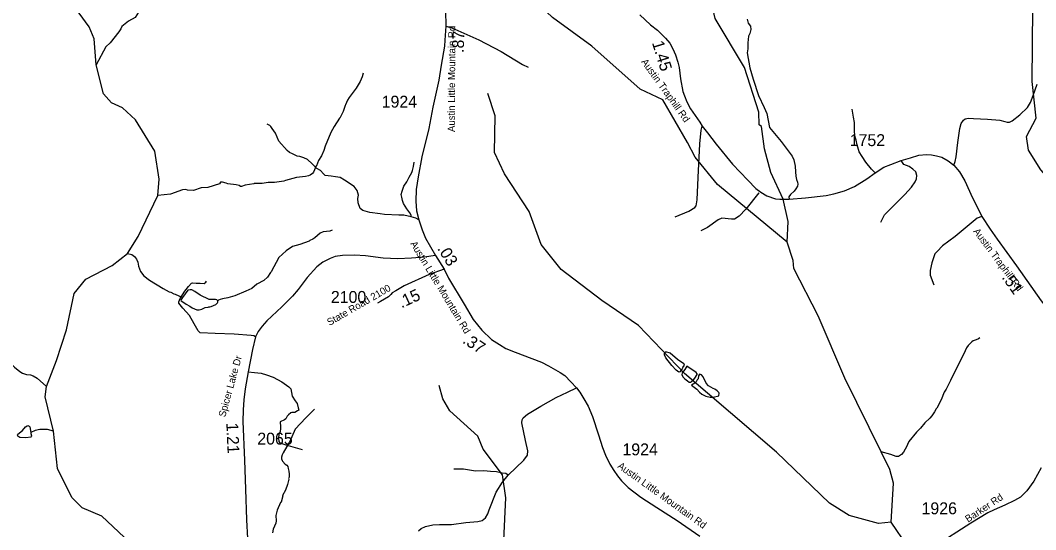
# Model space of a CAD drawing. Extents: x 1248089 to 1457196, y 820910 to 988753.
# Drawn here: x 1413372 to 1424043, y 935077 to 940427 of the extents above; entities that cross this region are included whole.
import ezdxf

# ---------------------------------------------------------------- set-up
doc = ezdxf.new("R2010")
doc.units = 0
for name, color, linetype in [('Exist Hydrographic Creek Single Shore', 7, 'Continuous'), ('Exist Hydrographic Misc Water Feature', 7, 'Continuous'), ('Exist Road Non-System Type 51', 7, 'Continuous'), ('Exist Road Secondary Type 51 Attributed', 7, 'Continuous'), ('Exist Road Secondary Type 51 Label', 7, 'Continuous'), ('Prop GRAU CAT1 Cell', 7, 'Continuous'), ('Prop Lane Lines', 7, 'Continuous')]:
    doc.layers.add(name, color=color, linetype=linetype)

msp = doc.modelspace()

# ---------------------------------------------------------------- linework, layer by layer
at = {"layer": 'Exist Hydrographic Creek Single Shore'}
for points in [[(1414465, 934998), (1414228, 935219), (1414021, 935305), (1413915, 935416), (1413762, 935721), (1413721, 936112), (1413635, 936472), (1413648, 936581), (1413751, 936854), (1413858, 937177), (1413940, 937559), (1414060, 937708), (1414338, 937853), (1414498, 937978), (1414610, 938156), (1414819, 938586)], [(1412589, 937406), (1412607, 937394), (1412629, 937384), (1412670, 937357), (1412694, 937337), (1412781, 937279), (1412833, 937259), (1412904, 937248), (1412981, 937157), (1413069, 937062), (1413104, 937005), (1413141, 936954), (1413222, 936883), (1413312, 936785), (1413369, 936738), (1413395, 936722), (1413439, 936707), (1413479, 936702), (1413507, 936694), (1413550, 936669), (1413648, 936581)], [(1424202, 932714), (1423971, 932820), (1423897, 932897), (1423825, 933040), (1423780, 933290), (1423698, 933367), (1423465, 933431), (1423311, 933615), (1423154, 933693), (1423081, 933787), (1423103, 934078), (1422921, 934158), (1422832, 934274), (1422831, 934423), (1422770, 934551), (1422699, 934753), (1422694, 934904), (1422524, 935157)]]:
    msp.add_lwpolyline(points, dxfattribs=at)
at = {"layer": 'Exist Hydrographic Misc Water Feature'}
for points in [[(1421430, 938098), (1421443, 938314), (1421389, 938548), (1421261, 938827), (1421191, 939078), (1421162, 939311), (1421137, 939328), (1421132, 939463), (1420982, 939932), (1420676, 940447), (1420560, 940958), (1420466, 941236), (1420295, 941440), (1420122, 941584), (1420043, 941776), (1419997, 942020), (1419949, 942103), (1419850, 942598), (1419641, 942976), (1419578, 943161), (1419549, 943395), (1419562, 943638)], [(1424487, 938328), (1424368, 938649), (1424227, 938711), (1424097, 938855), (1423967, 939064), (1423945, 939206), (1424049, 939398), (1424006, 939783), (1424013, 940557), (1423615, 941091), (1423391, 941571), (1423156, 941950), (1423126, 942092), (1423173, 942367), (1423168, 942541), (1423144, 942574), (1423138, 942692), (1423114, 942752)], [(1414819, 938586), (1414831, 938759), (1414786, 939052), (1414584, 939381), (1414445, 939509), (1414329, 939561), (1414248, 939654), (1414170, 939958), (1414150, 940231), (1414095, 940360), (1413713, 940883), (1413466, 941489), (1413449, 941896), (1413548, 942236)], [(1421430, 938098), (1420700, 938703), (1420464, 938990), (1420383, 939143), (1420125, 939592), (1419885, 939705), (1419377, 940155), (1418966, 940455), (1418401, 940992), (1418288, 941178), (1418193, 941403)], [(1414796, 940895), (1414770, 940844), (1414745, 940781), (1414696, 940637), (1414614, 940514), (1414580, 940455), (1414509, 940418), (1414439, 940362), (1414429, 940338), (1414409, 940306), (1414315, 940192), (1414270, 940147), (1414170, 939958)], [(1416975, 939872), (1416964, 939832), (1416945, 939784), (1416902, 939713), (1416829, 939618), (1416810, 939588), (1416791, 939539), (1416787, 939534), (1416766, 939471), (1416729, 939400), (1416725, 939398), (1416671, 939313), (1416636, 939249), (1416576, 939106), (1416563, 939061), (1416538, 939003), (1416505, 938956), (1416484, 938900), (1416480, 938897), (1416453, 938832), (1416443, 938819), (1416418, 938801), (1416402, 938793), (1416370, 938786), (1416274, 938776), (1416159, 938744), (1416141, 938736), (1416044, 938723), (1415978, 938722), (1415913, 938714), (1415831, 938714), (1415825, 938710), (1415737, 938697), (1415696, 938682), (1415688, 938682), (1415673, 938691), (1415641, 938699), (1415553, 938709), (1415537, 938717), (1415497, 938728), (1415475, 938726), (1415465, 938710), (1415343, 938671), (1415273, 938667), (1415192, 938639), (1415128, 938644), (1415112, 938649), (1415078, 938647), (1414951, 938602), (1414819, 938586)], [(1422524, 935157), (1422390, 935143), (1422083, 935225), (1421877, 935354), (1421320, 935890), (1420353, 936718), (1419870, 937220), (1419484, 937484), (1419057, 937811), (1418845, 938071), (1418718, 938418), (1418459, 938814), (1418355, 939040), (1418362, 939423), (1418284, 939658)], [(1416649, 938223), (1416625, 938214), (1416555, 938205), (1416525, 938190), (1416468, 938143), (1416447, 938129), (1416415, 938114), (1416407, 938106), (1416310, 938072), (1416234, 938053), (1416165, 938006), (1416088, 937936), (1416010, 937785), (1416001, 937777), (1415971, 937730), (1415932, 937694), (1415859, 937656), (1415807, 937612), (1415742, 937582), (1415625, 937534), (1415553, 937513), (1415497, 937502), (1415472, 937494), (1415456, 937487), (1415448, 937479)], [(1422524, 935157), (1422548, 935567), (1422509, 935709), (1422419, 935894), (1422036, 936667), (1421757, 937323), (1421500, 937821), (1421493, 937903), (1421430, 938098)], [(1414498, 937978), (1414545, 937969), (1414574, 937947), (1414594, 937919), (1414607, 937886), (1414615, 937846), (1414636, 937790), (1414672, 937744), (1414731, 937698), (1414874, 937609), (1414938, 937576), (1414954, 937572), (1414985, 937555), (1415001, 937551), (1415078, 937517)], [(1415448, 937479), (1415436, 937491), (1415422, 937495), (1415408, 937494), (1415357, 937496), (1415261, 937542), (1415206, 937579), (1415174, 937596), (1415158, 937598), (1415134, 937593), (1415078, 937517)], [(1415078, 937517), (1415064, 937494), (1415060, 937485), (1415070, 937478), (1415116, 937445), (1415155, 937424), (1415179, 937408), (1415227, 937387), (1415251, 937386), (1415281, 937394), (1415315, 937409), (1415347, 937415), (1415353, 937419), (1415363, 937416), (1415379, 937420), (1415428, 937443), (1415444, 937459), (1415448, 937467), (1415448, 937479)], [(1423455, 937093), (1423441, 937082), (1423417, 937070), (1423387, 937061), (1423370, 937051), (1423332, 937012), (1423315, 936988), (1423288, 936924), (1423237, 936829), (1423149, 936643), (1423102, 936552), (1423081, 936520), (1423050, 936440), (1423004, 936353), (1422996, 936345), (1422980, 936314), (1422951, 936274), (1422931, 936250), (1422877, 936199), (1422833, 936144), (1422789, 936102), (1422710, 936002), (1422694, 935971), (1422690, 935955), (1422654, 935891), (1422632, 935868), (1422600, 935846), (1422592, 935844), (1422576, 935845), (1422520, 935866), (1422419, 935894)], [(1420335, 936779), (1420326, 936767), (1420303, 936734), (1420291, 936731), (1420263, 936751), (1420218, 936800), (1420156, 936881), (1420142, 936913), (1420143, 936929), (1420147, 936939), (1420155, 936945)], [(1420335, 936779), (1420352, 936805), (1420350, 936814), (1420345, 936820), (1420279, 936865), (1420203, 936932), (1420155, 936945)], [(1420355, 936759), (1420329, 936726), (1420323, 936702), (1420338, 936678), (1420354, 936661), (1420382, 936639), (1420401, 936628), (1420417, 936628), (1420425, 936632), (1420448, 936652), (1420462, 936667)], [(1420462, 936667), (1420485, 936707), (1420485, 936715), (1420475, 936729), (1420377, 936793), (1420355, 936759)], [(1420484, 936651), (1420475, 936631), (1420461, 936617), (1420425, 936594), (1420452, 936574), (1420480, 936553), (1420511, 936520), (1420535, 936502), (1420575, 936481), (1420623, 936468), (1420655, 936468), (1420713, 936483)], [(1420713, 936483), (1420715, 936511), (1420713, 936519), (1420696, 936537), (1420670, 936554), (1420652, 936560), (1420605, 936587), (1420579, 936615), (1420548, 936682), (1420529, 936702), (1420511, 936709), (1420500, 936693), (1420494, 936663), (1420490, 936655), (1420484, 936651)], [(1419432, 931825), (1419392, 931908), (1419342, 931918), (1419244, 932029), (1419237, 932945), (1419206, 933087), (1419094, 933338), (1418984, 933659), (1418511, 934200), (1418434, 934521), (1418476, 935413), (1418439, 935653), (1418236, 935923), (1418180, 936059), (1417885, 936324), (1417813, 936450), (1417774, 936592)], [(1416465, 936344), (1416373, 936253), (1416259, 936133), (1416202, 935996), (1416197, 935994), (1416133, 935885), (1416132, 935877), (1416124, 935862), (1416118, 935838), (1416117, 935822), (1416123, 935804), (1416127, 935796), (1416157, 935765), (1416172, 935753), (1416182, 935739), (1416188, 935720), (1416195, 935692), (1416199, 935660), (1416196, 935628), (1416192, 935614), (1416194, 935608), (1416179, 935552), (1416158, 935493), (1416129, 935437), (1416130, 935433), (1416112, 935366), (1416106, 935363), (1416072, 935282), (1416059, 935227), (1416060, 935170), (1416056, 935146), (1416031, 935083), (1416022, 935043)], [(1413483, 936097), (1413484, 936094), (1413484, 936086), (1413490, 936062), (1413488, 936054), (1413482, 936048), (1413431, 936043), (1413367, 936044), (1413346, 936058), (1413344, 936072), (1413348, 936080), (1413397, 936119), (1413427, 936159), (1413444, 936168), (1413452, 936170), (1413466, 936166), (1413471, 936158), (1413483, 936097)], [(1413721, 936112), (1413657, 936131), (1413577, 936130), (1413529, 936119), (1413483, 936097)]]:
    msp.add_lwpolyline(points, dxfattribs=at)
at = {"layer": 'Exist Road Non-System Type 51'}
for points in [[(1417844, 940367), (1417908, 940348), (1418190, 940221), (1418427, 940100), (1418650, 939963), (1418709, 939935)], [(1421012, 940440), (1421022, 940397), (1421045, 940364), (1421050, 940330), (1421038, 940287), (1421024, 940261), (1421019, 940192), (1421016, 940127), (1421010, 940086), (1421038, 939927), (1421072, 939809), (1421129, 939636), (1421189, 939513), (1421218, 939449), (1421246, 939303), (1421280, 939259), (1421368, 939155), (1421485, 939000), (1421502, 938961), (1421514, 938895), (1421517, 938837), (1421522, 938789), (1421529, 938754), (1421541, 938727), (1421544, 938707), (1421539, 938684), (1421523, 938658), (1421506, 938633), (1421466, 938597), (1421450, 938574), (1421452, 938547)], [(1422355, 938826), (1422317, 938864), (1422259, 938938), (1422219, 938995), (1422188, 939046), (1422174, 939093), (1422168, 939118), (1422156, 939167), (1422147, 939201), (1422140, 939256), (1422137, 939297), (1422137, 939354), (1422128, 939411), (1422113, 939493)], [(1417478, 938363), (1417404, 938382), (1417351, 938382), (1417200, 938388), (1417153, 938393), (1417047, 938410), (1416971, 938429), (1416943, 938451), (1416923, 938510), (1416921, 938554), (1416925, 938592), (1416912, 938640), (1416880, 938682), (1416778, 938747), (1416732, 938775), (1416684, 938782), (1416639, 938790), (1416576, 938797), (1416558, 938814), (1416527, 938849), (1416490, 938871), (1416441, 938921), (1416389, 938966), (1416353, 938982), (1416311, 938997), (1416282, 938999), (1416260, 939011), (1416234, 939025), (1416200, 939039), (1416176, 939059), (1416090, 939156), (1416054, 939242), (1416019, 939290), (1416004, 939312), (1415996, 939324), (1415968, 939337)], [(1420253, 938362), (1420399, 938423), (1420460, 938462), (1420475, 938479), (1420485, 938543), (1420496, 938775), (1420513, 939131), (1420528, 939272), (1420537, 939316)], [(1417478, 938363), (1417480, 938382), (1417466, 938404), (1417435, 938446), (1417399, 938502), (1417387, 938535), (1417380, 938571), (1417375, 938597), (1417385, 938631), (1417404, 938685), (1417433, 938730), (1417458, 938781), (1417485, 938829), (1417492, 938850), (1417504, 938891), (1417513, 938936)], [(1422414, 938307), (1422452, 938383), (1422519, 938450), (1422669, 938596), (1422736, 938674), (1422777, 938730), (1422791, 938763), (1422794, 938796), (1422784, 938835), (1422753, 938863), (1422712, 938890), (1422658, 938911), (1422628, 938953)], [(1421134, 938615), (1420995, 938445), (1420926, 938369), (1420877, 938340), (1420847, 938340), (1420746, 938350), (1420706, 938333), (1420595, 938251), (1420522, 938215)], [(1417559, 938332), (1417528, 938350), (1417478, 938363)], [(1423478, 938367), (1423428, 938350), (1423301, 938244), (1423195, 938155), (1423062, 938057), (1423006, 937999), (1422982, 937974), (1422951, 937880), (1422935, 937798), (1422935, 937752), (1422973, 937650)], [(1415845, 937101), (1415825, 937112), (1415798, 937115), (1415618, 937129), (1415419, 937138), (1415263, 937145), (1415243, 937164), (1415200, 937238), (1415150, 937325), (1415080, 937404), (1415038, 937455), (1415038, 937470), (1415053, 937505), (1415103, 937583), (1415139, 937632), (1415171, 937665), (1415183, 937669), (1415221, 937668), (1415263, 937665), (1415303, 937663), (1415321, 937678), (1415328, 937689)], [(1415768, 936734), (1415832, 936729), (1415903, 936720), (1415961, 936703), (1416028, 936679), (1416119, 936629), (1416195, 936579), (1416215, 936556), (1416229, 936481), (1416261, 936432), (1416282, 936401), (1416294, 936356), (1416300, 936332), (1416285, 936326), (1416256, 936309), (1416227, 936308), (1416214, 936303), (1416190, 936282), (1416178, 936268), (1416163, 936240), (1416149, 936231), (1416104, 936209), (1416102, 936196), (1416107, 936170), (1416107, 936141), (1416104, 936110), (1416089, 936076), (1416086, 936039), (1416089, 936003), (1416099, 935991), (1416164, 935967), (1416259, 935941), (1416333, 935920)], [(1418500, 935651), (1418473, 935666), (1418437, 935672), (1418375, 935683), (1418312, 935689), (1418242, 935695), (1418156, 935693), (1418029, 935711), (1417928, 935713)]]:
    msp.add_lwpolyline(points, dxfattribs=at)
at = {"layer": 'Exist Road Secondary Type 51 Attributed'}
for points in [[(1417842, 940528), (1417844, 940367), (1417833, 940219), (1417830, 940155), (1417795, 939955), (1417771, 939797), (1417709, 939514), (1417664, 939290), (1417591, 938994), (1417554, 938782), (1417533, 938650), (1417530, 938528), (1417537, 938425), (1417559, 938332), (1417594, 938228), (1417630, 938140), (1417736, 937957)], [(1419881, 940485), (1419996, 940381), (1420069, 940325), (1420153, 940240), (1420197, 940188), (1420230, 940126), (1420257, 940066), (1420281, 939989), (1420295, 939930), (1420310, 939812), (1420335, 939678), (1420351, 939634), (1420375, 939571), (1420414, 939498), (1420512, 939358), (1420537, 939316), (1420592, 939246), (1420684, 939127), (1420857, 938917), (1421018, 938747), (1421102, 938661), (1421153, 938622), (1421217, 938583), (1421308, 938553), (1421353, 938547), (1421452, 938547), (1421623, 938563), (1421842, 938588), (1421922, 938605), (1422033, 938636), (1422138, 938682), (1422269, 938762), (1422355, 938826), (1422445, 938885), (1422520, 938914), (1422628, 938953), (1422726, 938984), (1422815, 939012), (1422896, 939017), (1422948, 939013), (1423001, 939003), (1423057, 938989), (1423124, 938951), (1423182, 938906)], [(1423182, 938906), (1423198, 938945), (1423206, 938992), (1423225, 939144), (1423244, 939290), (1423258, 939342), (1423283, 939377), (1423301, 939391), (1423336, 939400), (1423390, 939396), (1423537, 939389), (1423664, 939378), (1423717, 939363), (1423744, 939356), (1423768, 939358), (1423796, 939370), (1423876, 939434), (1423955, 939513), (1423989, 939564), (1424017, 939639), (1424059, 939758)], [(1423182, 938906), (1423243, 938835), (1423297, 938742), (1423379, 938562), (1423465, 938392), (1423478, 938367), (1423565, 938232), (1423637, 938127), (1423841, 937847), (1424101, 937481), (1424210, 937343), (1424356, 937125), (1424433, 937019), (1424491, 936945), (1424532, 936896), (1424604, 936846), (1424707, 936764), (1424762, 936729)], [(1417736, 937957), (1417617, 937938), (1417482, 937929), (1417338, 937923), (1417185, 937929), (1417001, 937952), (1416886, 937959), (1416757, 937956), (1416681, 937947), (1416627, 937925), (1416552, 937886), (1416487, 937837), (1416388, 937725), (1416293, 937601), (1416234, 937530), (1416120, 937417), (1415962, 937269), (1415914, 937215), (1415872, 937159), (1415845, 937101), (1415813, 936968), (1415768, 936734), (1415734, 936558), (1415722, 936441), (1415716, 936337), (1415711, 936215), (1415729, 935807), (1415738, 935503), (1415750, 935180), (1415759, 934986)], [(1417736, 937957), (1417825, 937812)], [(1417825, 937812), (1417668, 937758), (1417407, 937637), (1417319, 937585), (1417280, 937565), (1417267, 937547), (1417242, 937524), (1417157, 937475), (1417126, 937455)], [(1417825, 937812), (1417873, 937719), (1418035, 937445), (1418131, 937283), (1418223, 937174), (1418323, 937076), (1418408, 937021), (1418473, 936981), (1418574, 936942), (1418746, 936875), (1418850, 936835), (1418923, 936798), (1419045, 936727), (1419093, 936695), (1419157, 936629), (1419216, 936566)], [(1417557, 935066), (1417584, 935089), (1417632, 935112), (1417709, 935128), (1417779, 935132), (1417902, 935133), (1418054, 935154), (1418182, 935162), (1418227, 935174), (1418260, 935202), (1418287, 935244), (1418301, 935285), (1418372, 935471), (1418438, 935575), (1418500, 935651), (1418664, 935807), (1418702, 935860), (1418706, 935907), (1418682, 936013), (1418643, 936201), (1418645, 936231), (1418655, 936252), (1418703, 936290), (1418842, 936376), (1419004, 936465), (1419123, 936522), (1419216, 936566)], [(1419216, 936566), (1419252, 936522), (1419293, 936452), (1419338, 936373), (1419384, 936266), (1419449, 936075), (1419492, 935942), (1419523, 935861), (1419566, 935765), (1419609, 935700), (1419648, 935641), (1419691, 935590), (1419761, 935519), (1419892, 935419), (1420060, 935311), (1420275, 935174), (1420513, 935010)], [(1424100, 935727), (1424022, 935588), (1423948, 935484), (1423884, 935419), (1423821, 935382), (1423719, 935336), (1423605, 935287), (1423538, 935255), (1423361, 935145), (1422980, 934902)]]:
    msp.add_lwpolyline(points, dxfattribs=at)

# ---------------------------------------------------------------- texts
at = {"layer": 'Exist Road Secondary Type 51 Label'}
for s, rotation, p in [('Austin Little Mountain Rd', 89.7299, (1417939, 939254)), ('Austin Traphill Rd', 305.6368, (1419893, 939991)), ('Austin Traphill Rd', 306.7482, (1423382, 938209)), ('Austin Little Mountain Rd', 301.2482, (1417467, 938081)), ('State Road 2100', 30.0916, (1416622, 937216)), ('Spicer Lake Dr', 74.4571, (1415525, 936254)), ('Austin Little Mountain Rd', 324.4266, (1419642, 935732)), ('Barker Rd', 33.678, (1423332, 935150))]:
    msp.add_text(s, height=75, rotation=rotation, dxfattribs=at).set_placement(p)
at = {"layer": 'Prop GRAU CAT1 Cell'}
for s, rotation, p in [('.87', 87.7564, (1418031, 940083)), ('1.45', 287.288, (1420009, 940192)), ('.03', 301.4416, (1417750, 938030)), ('.51', 305.4008, (1423681, 937726)), ('.15', 24.8169, (1417378, 937401)), ('.37', 327.1515, (1418011, 937044)), ('1.21', 272.5133, (1415537, 936198))]:
    msp.add_text(s, height=125, rotation=rotation, dxfattribs=at).set_placement(p)
at = {"layer": 'Prop Lane Lines'}
for s, p in [('1924', (1417170, 939510)), ('1752', (1422088, 939106)), ('2100', (1416636, 937459)), ('2065', (1415863, 935971)), ('1924', (1419700, 935858)), ('1926', (1422843, 935239))]:
    msp.add_text(s, height=125, dxfattribs=at).set_placement(p)

doc.saveas('drawing.dxf')
